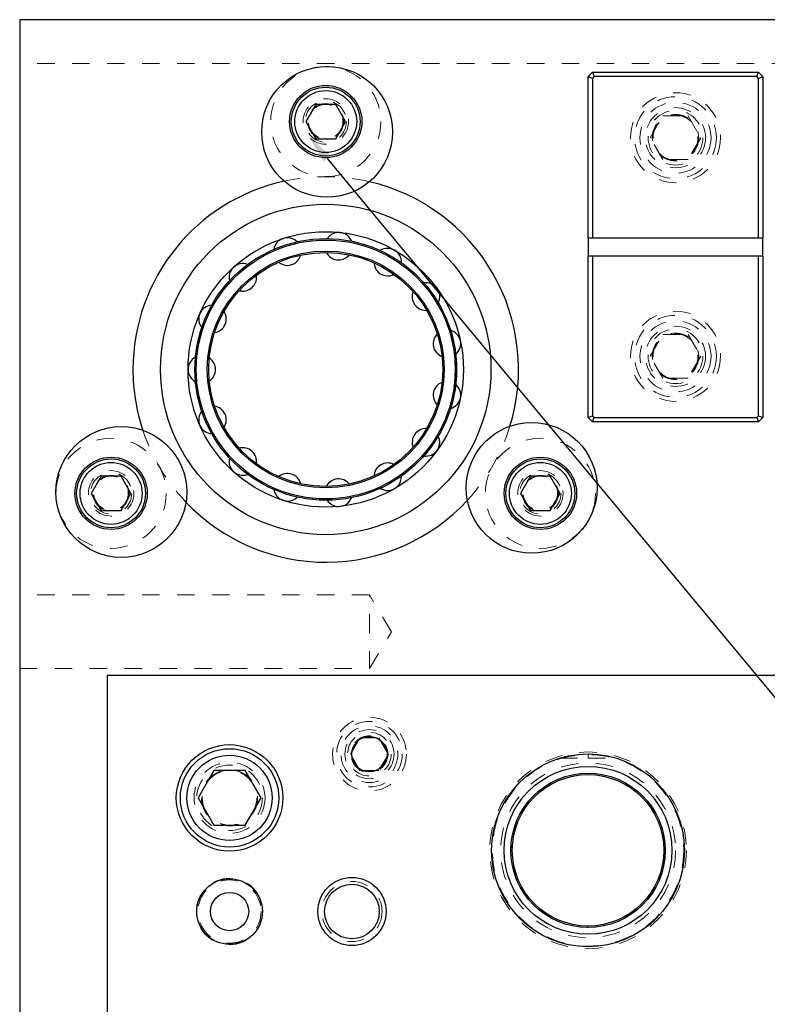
# Model space of a CAD drawing. Header units: inches. Extents: x 1880 to 2363, y -453 to -54.
# Tile 863 of 1056: x 2034.68 to 2038.96, y -66 to -60.37. Entities that reach past the tile are written whole.
import ezdxf

# ---------------------------------------------------------------- set-up
doc = ezdxf.new("R2010")
doc.units = ezdxf.units.IN
doc.header["$LTSCALE"] = 0.5
doc.header["$MEASUREMENT"] = 0
doc.linetypes.add('HIDDEN', pattern=[0.225, 0.15, -0.075])
for name, color, linetype in [('DIE-M-S', 8, 'Continuous'), ('DIE-M-S3', 8, 'Continuous'), ('DSS-M-S', 53, 'Continuous'), ('SID-M-S', 105, 'Continuous'), ('SVD-M-S', 8, 'Continuous')]:
    doc.layers.add(name, color=color, linetype=linetype)

msp = doc.modelspace()

# ---------------------------------------------------------------- linework, layer by layer
at = {"layer": 'DIE-M-S', "linetype": 'Continuous', "lineweight": 25}
for p, q in [((2035.18179, -64.11607), (2035.18179, -69.56607)), ((2045.29679, -64.11607), (2035.18179, -64.11607))]:
    msp.add_line(p, q, dxfattribs=at)
for centre, radius in [((2036.68179, -64.56607), 0.1005), ((2035.88179, -64.81607), 0.3045), ((2037.93179, -65.11607), 0.55118), ((2035.88179, -65.46607), 0.1875), ((2036.58179, -65.46607), 0.195), ((2036.58179, -65.46607), 0.15625)]:
    msp.add_circle(centre, radius, dxfattribs=at)
at = {"layer": 'DIE-M-S', "linetype": 'HIDDEN', "lineweight": 18}
msp.add_circle((2035.88179, -64.81607), 0.203, dxfattribs=at)
at = {"layer": 'DIE-M-S3', "linetype": 'HIDDEN', "lineweight": 18}
for centre, radius in [((2036.68179, -64.56607), 0.211), ((2036.68179, -64.56607), 0.1405), ((2037.93179, -65.11607), 0.5625), ((2035.88179, -65.46607), 0.19), ((2036.58179, -65.46607), 0.17188)]:
    msp.add_circle(centre, radius, dxfattribs=at)
at = {"layer": 'DSS-M-S', "linetype": 'Continuous', "lineweight": 25}
for p, q in [((2034.68179, -60.36607), (2034.68179, -73.10307)), ((2047.18179, -60.36607), (2034.68179, -60.36607)), ((2037.93179, -60.69107), (2037.95679, -60.66607)), ((2037.93179, -61.61607), (2037.93179, -60.69107)), ((2037.93179, -60.69107), (2037.95679, -60.70142)), ((2037.95679, -60.66607), (2037.96715, -60.69107)), ((2037.95679, -60.66607), (2038.90679, -60.66607)), ((2037.96715, -60.69107), (2037.95679, -60.70142)), ((2038.89644, -60.69107), (2037.96715, -60.69107)), ((2038.89644, -60.69107), (2038.90679, -60.66607)), ((2038.90679, -60.70142), (2038.89644, -60.69107)), ((2038.90679, -60.66607), (2038.93179, -60.69107)), ((2038.90679, -60.70142), (2038.93179, -60.69107)), ((2038.93179, -60.69107), (2038.93179, -61.61607)), ((2037.95679, -60.70142), (2037.95679, -61.61607)), ((2038.90679, -61.61607), (2038.90679, -60.70142)), ((2037.95679, -61.61607), (2037.93179, -61.61607)), ((2037.93179, -61.61607), (2037.93179, -61.71607)), ((2038.90679, -61.61607), (2037.95679, -61.61607)), ((2038.93179, -61.61607), (2038.90679, -61.61607)), ((2038.93179, -61.71607), (2038.93179, -61.61607)), ((2037.93179, -62.64107), (2037.93179, -61.71607)), ((2037.93179, -61.71607), (2037.95679, -61.71607)), ((2037.95679, -61.71607), (2037.95679, -62.63071)), ((2037.95679, -61.71607), (2038.90679, -61.71607)), ((2038.90679, -62.63071), (2038.90679, -61.71607)), ((2038.90679, -61.71607), (2038.93179, -61.71607)), ((2038.93179, -61.71607), (2038.93179, -62.64107)), ((2037.93179, -62.64107), (2037.95679, -62.63071)), ((2037.95679, -62.66607), (2037.93179, -62.64107)), ((2037.95679, -62.63071), (2037.96715, -62.64107)), ((2037.95679, -62.66607), (2037.96715, -62.64107)), ((2038.90679, -62.66607), (2037.95679, -62.66607)), ((2037.96715, -62.64107), (2038.89644, -62.64107)), ((2038.89644, -62.64107), (2038.90679, -62.63071)), ((2038.89644, -62.64107), (2038.90679, -62.66607)), ((2038.90679, -62.63071), (2038.93179, -62.64107)), ((2038.93179, -62.64107), (2038.90679, -62.66607))]:
    msp.add_line(p, q, dxfattribs=at)
at = {"layer": 'DSS-M-S', "linetype": 'HIDDEN', "lineweight": 18}
for p, q in [((2041.08179, -60.61607), (2034.68179, -60.61607)), ((2035.77989, -62.73292), (2035.7844, -62.73304)), ((2036.68179, -63.65512), (2034.68179, -63.65512)), ((2036.68179, -63.86607), (2036.68179, -63.65512)), ((2036.80854, -63.86607), (2036.68179, -63.65512)), ((2036.68179, -64.07702), (2036.68179, -63.86607)), ((2036.68179, -64.07702), (2036.80854, -63.86607)), ((2034.68179, -64.07702), (2036.68179, -64.07702)), ((2037.93179, -64.58851), (2037.93179, -64.56488)), ((2037.77216, -64.58851), (2037.93179, -64.58851)), ((2037.93179, -64.58851), (2038.09142, -64.58851))]:
    msp.add_line(p, q, dxfattribs=at)
for centre, radius in [((2038.43179, -61.04107), 0.2575), ((2036.43179, -60.94874), 0.09843), ((2038.43179, -61.04107), 0.172), ((2038.43179, -61.04107), 0.1285), ((2036.43179, -62.36607), 0.74016), ((2036.43179, -62.36607), 0.67717), ((2038.43179, -62.29107), 0.2575), ((2038.43179, -62.29107), 0.172), ((2038.43179, -62.29107), 0.1285), ((2035.20435, -63.07473), 0.09843), ((2037.65923, -63.07473), 0.09843), ((2037.93179, -65.11607), 0.54724), ((2037.93179, -65.11607), 0.5), ((2037.93179, -65.11607), 0.47999), ((2035.88179, -64.81607), 0.15625), ((2037.93179, -65.11607), 0.44122)]:
    msp.add_circle(centre, radius, dxfattribs=at)
at = {"layer": 'DSS-M-S', "linetype": 'Continuous', "lineweight": 25}
for centre, radius in [((2036.43179, -62.36607), 0.94488), ((2036.43179, -62.36607), 0.7874), ((2036.43179, -62.36607), 0.74803), ((2036.43179, -62.36607), 0.74016), ((2036.43179, -62.36607), 0.67717), ((2036.43179, -62.36607), 0.66929), ((2037.93179, -65.11607), 0.55118), ((2037.93179, -65.11607), 0.47999), ((2037.93179, -65.11607), 0.44122), ((2037.93179, -65.11607), 0.43307)]:
    msp.add_circle(centre, radius, dxfattribs=at)
for centre, radius, start, end in [((2036.43179, -62.36607), 1.10236, 102.44658, 180), ((2036.43179, -62.36607), 1.10236, 342.88532, 76.90159), ((2036.50587, -61.66129), 0.07874, 21.55885, 146.69052), ((2036.2128, -61.69209), 0.07874, 45.54405, 170.69474), ((2036.50587, -61.66129), 0.07874, 207.00596, 270), ((2036.78612, -61.75235), 0.07874, 357.5709, 122.68784), ((2035.9576, -61.83943), 0.07874, 69.52617, 194.70013), ((2036.2128, -61.69209), 0.07874, 230.98449, 270), ((2036.2128, -61.69209), 0.07874, 270, 345.17132), ((2036.50587, -61.66129), 0.07874, 270, 321.17002), ((2036.78612, -61.75235), 0.07874, 183.0241, 270), ((2036.78612, -61.75235), 0.07874, 270, 297.17084), ((2035.9576, -61.83943), 0.07874, 270, 9.17438), ((2037.00511, -61.94952), 0.07874, 333.58053, 98.68701), ((2035.9576, -61.83943), 0.07874, 255.1572, 270), ((2037.00511, -61.94952), 0.07874, 159.03925, 270), ((2035.7844, -62.07783), 0.07874, 93.70653, 218.70638), ((2035.7844, -62.07783), 0.07874, 279.10081, 33.17888), ((2037.12497, -62.21873), 0.07874, 309.58809, 74.68868), ((2037.12497, -62.21873), 0.07874, 135.05174, 249.22792), ((2035.72313, -62.36607), 0.07874, 117.68554, 242.71312), ((2035.72313, -62.36607), 0.07874, 303.09688, 57.18447), ((2036.43179, -62.36607), 1.10236, 180, 198.40036), ((2037.12497, -62.5134), 0.07874, 111.06191, 225.22581), ((2037.12497, -62.5134), 0.07874, 285.59392, 50.68904), ((2035.7844, -62.6543), 0.07874, 141.66796, 266.72039), ((2035.7844, -62.6543), 0.07874, 327.09338, 81.19082), ((2037.00511, -62.78261), 0.07874, 87.07011, 201.22206), ((2037.00511, -62.78261), 0.07874, 270, 26.69692), ((2035.9576, -62.8927), 0.07874, 351.08995, 105.1976), ((2035.9576, -62.8927), 0.07874, 165.65345, 270), ((2037.00511, -62.78261), 0.07874, 261.60878, 270), ((2036.78612, -62.97978), 0.07874, 63.07667, 177.21702), ((2035.9576, -62.8927), 0.07874, 270, 290.73979), ((2036.2128, -63.04004), 0.07874, 15.08625, 129.20445), ((2036.50587, -63.07084), 0.07874, 39.08194, 153.21103), ((2036.78612, -62.97978), 0.07874, 270, 2.70804), ((2036.2128, -63.04004), 0.07874, 189.64167, 270), ((2036.78612, -62.97978), 0.07874, 237.62492, 270), ((2036.43179, -62.36607), 1.10236, 223.52136, 317.29221), ((2036.2128, -63.04004), 0.07874, 270, 314.73263), ((2036.50587, -63.07084), 0.07874, 213.63227, 270), ((2036.50587, -63.07084), 0.07874, 270, 338.72218)]:
    msp.add_arc(centre, radius, start, end, dxfattribs=at)
at = {"layer": 'DSS-M-S', "linetype": 'HIDDEN', "lineweight": 18}
for start, end in [(76.90159, 102.44658), (198.40036, 223.52136), (317.29221, 342.88532)]:
    msp.add_arc((2036.43179, -62.36607), 1.10236, start, end, dxfattribs=at)
at = {"layer": 'SID-M-S'}
msp.add_line((2036.43968, -61.16066), (2048.11871, -75.21749), dxfattribs=at)
msp.add_solid([(2036.41968, -61.17728), (2036.33999, -61.04067), (2036.41968, -61.17728), (2036.45968, -61.14405)], dxfattribs=at)
at = {"layer": 'SVD-M-S', "linetype": 'Continuous', "lineweight": 25}
for p, q in [((2036.37497, -60.85032), (2036.31814, -60.94874)), ((2036.48862, -60.85032), (2036.37497, -60.85032)), ((2036.54544, -60.94874), (2036.48862, -60.85032)), ((2036.31814, -60.94874), (2036.37497, -61.04717)), ((2036.48862, -61.04717), (2036.54544, -60.94874)), ((2036.37497, -61.04717), (2036.48862, -61.04717)), ((2035.14753, -62.9763), (2035.0907, -63.07473)), ((2035.26118, -62.9763), (2035.14753, -62.9763)), ((2035.31801, -63.07473), (2035.26118, -62.9763)), ((2037.6024, -62.9763), (2037.54558, -63.07473)), ((2037.71606, -62.9763), (2037.6024, -62.9763)), ((2037.77288, -63.07473), (2037.71606, -62.9763)), ((2035.0907, -63.07473), (2035.14753, -63.17315)), ((2035.26118, -63.17315), (2035.31801, -63.07473)), ((2037.54558, -63.07473), (2037.6024, -63.17315)), ((2037.71606, -63.17315), (2037.77288, -63.07473)), ((2035.14753, -63.17315), (2035.26118, -63.17315)), ((2037.6024, -63.17315), (2037.71606, -63.17315)), ((2035.79173, -64.66007), (2035.70166, -64.81607)), ((2035.97186, -64.66007), (2035.79173, -64.66007)), ((2036.06193, -64.81607), (2035.97186, -64.66007)), ((2035.70166, -64.81607), (2035.79173, -64.97207)), ((2035.97186, -64.97207), (2036.06193, -64.81607)), ((2035.79173, -64.97207), (2035.97186, -64.97207))]:
    msp.add_line(p, q, dxfattribs=at)
at = {"layer": 'SVD-M-S', "linetype": 'HIDDEN', "lineweight": 18}
for p, q in [((2038.28745, -61.04107), (2038.35962, -60.91607)), ((2038.35962, -60.91607), (2038.50396, -60.91607)), ((2038.50396, -60.91607), (2038.57613, -61.04107)), ((2038.35962, -61.16607), (2038.28745, -61.04107)), ((2038.57613, -61.04107), (2038.50396, -61.16607)), ((2038.50396, -61.16607), (2038.35962, -61.16607)), ((2038.28745, -62.29107), (2038.35962, -62.16607)), ((2038.35962, -62.16607), (2038.50396, -62.16607)), ((2038.50396, -62.16607), (2038.57613, -62.29107)), ((2038.35962, -62.41607), (2038.28745, -62.29107)), ((2038.57613, -62.29107), (2038.50396, -62.41607)), ((2038.50396, -62.41607), (2038.35962, -62.41607)), ((2036.57354, -64.56607), (2036.62767, -64.47232)), ((2036.62767, -64.47232), (2036.73592, -64.47232)), ((2036.73592, -64.47232), (2036.79005, -64.56607)), ((2036.62767, -64.65982), (2036.57354, -64.56607)), ((2036.79005, -64.56607), (2036.73592, -64.65982)), ((2036.73592, -64.65982), (2036.62767, -64.65982))]:
    msp.add_line(p, q, dxfattribs=at)
at = {"layer": 'SVD-M-S', "linetype": 'Continuous', "lineweight": 25}
for centre, radius in [((2036.43952, -61.00729), 0.37402), ((2036.43179, -60.94874), 0.20669), ((2036.43179, -60.94874), 0.19685), ((2036.43179, -60.94874), 0.17717), ((2035.26294, -63.0673), 0.37402), ((2037.60917, -63.0434), 0.37402), ((2035.20435, -63.07473), 0.20669), ((2035.20435, -63.07473), 0.19685), ((2037.65923, -63.07473), 0.20669), ((2037.65923, -63.07473), 0.19685), ((2035.20435, -63.07473), 0.17717), ((2037.65923, -63.07473), 0.17717), ((2035.88179, -64.81607), 0.28125), ((2035.88179, -64.81607), 0.24375), ((2035.88179, -65.46607), 0.1095)]:
    msp.add_circle(centre, radius, dxfattribs=at)
at = {"layer": 'SVD-M-S', "linetype": 'HIDDEN', "lineweight": 18}
for centre, radius in [((2036.43179, -60.94874), 0.31496), ((2038.43179, -61.04107), 0.23438), ((2036.43179, -60.94874), 0.12992), ((2036.43179, -60.94874), 0.11811), ((2036.43179, -60.94874), 0.10289), ((2036.43179, -60.94874), 0.10262), ((2036.43179, -60.94874), 0.1021), ((2038.43179, -61.04107), 0.20313), ((2038.43179, -61.04107), 0.15625), ((2038.43179, -61.04107), 0.13297), ((2038.43179, -61.04107), 0.1327), ((2038.43179, -61.04107), 0.13218), ((2038.43179, -62.29107), 0.23438), ((2038.43179, -62.29107), 0.20313), ((2038.43179, -62.29107), 0.15625), ((2038.43179, -62.29107), 0.13297), ((2038.43179, -62.29107), 0.1327), ((2038.43179, -62.29107), 0.13218), ((2035.20435, -63.07473), 0.31496), ((2037.65923, -63.07473), 0.31496), ((2035.20435, -63.07473), 0.12992), ((2037.65923, -63.07473), 0.12992), ((2035.20435, -63.07473), 0.11811), ((2035.20435, -63.07473), 0.10289), ((2035.20435, -63.07473), 0.10262), ((2035.20435, -63.07473), 0.1021), ((2037.65923, -63.07473), 0.11811), ((2037.65923, -63.07473), 0.10289), ((2037.65923, -63.07473), 0.10262), ((2037.65923, -63.07473), 0.1021), ((2036.68179, -64.56607), 0.1875), ((2036.68179, -64.56607), 0.1625), ((2036.68179, -64.56607), 0.125), ((2036.68179, -64.56607), 0.10497), ((2036.68179, -64.56607), 0.1047), ((2036.68179, -64.56607), 0.10418), ((2035.88179, -64.81607), 0.1875), ((2035.88179, -64.81607), 0.16072), ((2035.88179, -64.81607), 0.16045), ((2035.88179, -64.81607), 0.15993), ((2035.88179, -65.46607), 0.1805)]:
    msp.add_circle(centre, radius, dxfattribs=at)

doc.saveas('drawing.dxf')
